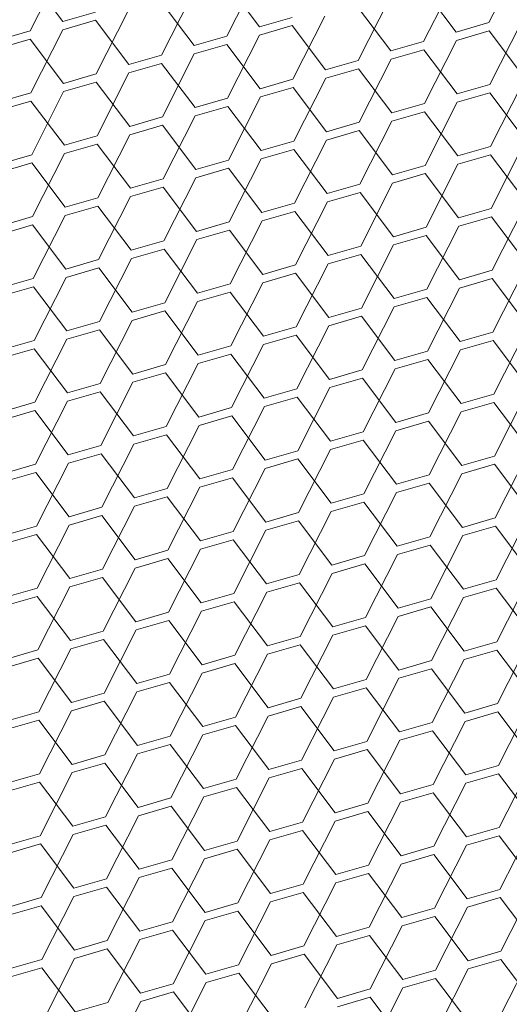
# Model space of a CAD drawing. Header units: millimetres. Extents: x 3925 to 5043, y -86 to 778.
# Tile 417 of 439: x 4965.54 to 4968.87, y 537.15 to 543.85. Entities that reach past the tile are written whole.
import ezdxf

# ---------------------------------------------------------------- set-up
doc = ezdxf.new("R2010")
doc.units = ezdxf.units.MM
doc.header["$LTSCALE"] = 46.255
doc.layers.add('H30K-DUST-FIDXF_CONTINUOUS_LINE', color=7, linetype='CONTINUOUS')

msp = doc.modelspace()

# ---------------------------------------------------------------- linework, layer by layer
at = {"layer": 'H30K-DUST-FIDXF_CONTINUOUS_LINE', "color": 7, "linetype": 'Continuous', "lineweight": 0}
for p, q in [((4968.7287, 543.825), (4968.946, 544.2537)), ((4965.6117, 543.769), (4965.8289, 544.1977)), ((4966.9483, 543.7329), (4967.1656, 544.1616)), ((4965.8336, 543.8332), (4965.607, 544.1336)), ((4967.1702, 543.797), (4966.9437, 544.0974)), ((4968.285, 543.6968), (4968.5022, 544.1254)), ((4966.5045, 543.6046), (4966.7218, 544.0333)), ((4968.5068, 543.7609), (4968.2803, 544.0613)), ((4966.7264, 543.6688), (4966.4999, 543.9692)), ((4967.8412, 543.5685), (4968.0585, 543.9972)), ((4965.8336, 543.8332), (4966.0554, 543.8973)), ((4966.0608, 543.4764), (4966.278, 543.905)), ((4968.0631, 543.6326), (4967.8366, 543.933)), ((4966.0562, 543.8409), (4965.8343, 543.7768)), ((4966.2827, 543.5405), (4966.0562, 543.8409)), ((4967.1702, 543.797), (4967.3921, 543.8612)), ((4967.3974, 543.4402), (4967.6147, 543.8689)), ((4968.5068, 543.7609), (4968.7287, 543.825)), ((4968.7341, 543.4041), (4968.9513, 543.8328)), ((4965.3898, 543.7049), (4965.6117, 543.769)), ((4965.617, 543.3481), (4965.8343, 543.7768)), ((4967.3928, 543.8048), (4967.1709, 543.7406)), ((4967.6193, 543.5044), (4967.3928, 543.8048)), ((4968.7294, 543.7686), (4968.5076, 543.7045)), ((4968.9559, 543.4682), (4968.7294, 543.7686)), ((4965.6124, 543.7126), (4965.3905, 543.6485)), ((4965.8389, 543.4122), (4965.6124, 543.7126)), ((4966.7264, 543.6688), (4966.9483, 543.7329)), ((4966.949, 543.6765), (4966.7271, 543.6124)), ((4967.1755, 543.3761), (4966.949, 543.6765)), ((4966.9536, 543.312), (4967.1709, 543.7406)), ((4968.0631, 543.6326), (4968.285, 543.6968)), ((4968.2903, 543.2758), (4968.5076, 543.7045)), ((4966.5099, 543.1837), (4966.7271, 543.6124)), ((4968.2857, 543.6404), (4968.0638, 543.5762)), ((4968.5122, 543.34), (4968.2857, 543.6404)), ((4966.2827, 543.5405), (4966.5045, 543.6046)), ((4966.5053, 543.5482), (4966.2834, 543.4841)), ((4966.7318, 543.2478), (4966.5053, 543.5482)), ((4967.6193, 543.5044), (4967.8412, 543.5685)), ((4967.8465, 543.1476), (4968.0638, 543.5762)), ((4965.8389, 543.4122), (4966.0608, 543.4764)), ((4966.0661, 543.0554), (4966.2834, 543.4841)), ((4967.8419, 543.5121), (4967.62, 543.448)), ((4968.0684, 543.2117), (4967.8419, 543.5121)), ((4966.0615, 543.42), (4965.8396, 543.3558)), ((4966.288, 543.1196), (4966.0615, 543.42)), ((4967.1755, 543.3761), (4967.3974, 543.4402)), ((4967.4027, 543.0193), (4967.62, 543.448)), ((4968.7394, 542.9832), (4968.9567, 543.4118)), ((4965.3951, 543.284), (4965.617, 543.3481)), ((4965.6223, 542.9272), (4965.8396, 543.3558)), ((4967.3981, 543.3838), (4967.1762, 543.3197)), ((4967.6246, 543.0834), (4967.3981, 543.3838)), ((4968.5122, 543.34), (4968.7341, 543.4041)), ((4968.7348, 543.3477), (4968.5129, 543.2836)), ((4968.9613, 543.0473), (4968.7348, 543.3477)), ((4965.6177, 543.2917), (4965.3958, 543.2276)), ((4965.8442, 542.9913), (4965.6177, 543.2917)), ((4966.7318, 543.2478), (4966.9536, 543.312)), ((4966.959, 542.891), (4967.1762, 543.3197)), ((4968.0684, 543.2117), (4968.2903, 543.2758)), ((4968.2956, 542.8549), (4968.5129, 543.2836)), ((4966.9544, 543.2556), (4966.7325, 543.1914)), ((4967.1809, 542.9552), (4966.9544, 543.2556)), ((4968.291, 543.2194), (4968.0691, 543.1553)), ((4968.5175, 542.919), (4968.291, 543.2194)), ((4966.288, 543.1196), (4966.5099, 543.1837)), ((4966.5152, 542.7628), (4966.7325, 543.1914)), ((4967.6246, 543.0834), (4967.8465, 543.1476)), ((4967.8518, 542.7266), (4968.0691, 543.1553)), ((4966.5106, 543.1273), (4966.2887, 543.0632)), ((4966.7371, 542.8269), (4966.5106, 543.1273)), ((4967.8472, 543.0912), (4967.6253, 543.027)), ((4968.0737, 542.7908), (4967.8472, 543.0912)), ((4965.8442, 542.9913), (4966.0661, 543.0554)), ((4966.0714, 542.6345), (4966.2887, 543.0632)), ((4967.1809, 542.9552), (4967.4027, 543.0193)), ((4967.4081, 542.5984), (4967.6253, 543.027)), ((4966.0668, 542.999), (4965.8449, 542.9349)), ((4966.2933, 542.6986), (4966.0668, 542.999)), ((4967.4035, 542.9629), (4967.1816, 542.8988)), ((4967.63, 542.6625), (4967.4035, 542.9629)), ((4968.5175, 542.919), (4968.7394, 542.9832)), ((4968.7447, 542.5622), (4968.962, 542.9909)), ((4965.4004, 542.863), (4965.6223, 542.9272)), ((4965.6277, 542.5062), (4965.8449, 542.9349)), ((4966.7371, 542.8269), (4966.959, 542.891)), ((4966.9643, 542.4701), (4967.1816, 542.8988)), ((4968.7401, 542.9268), (4968.5182, 542.8626)), ((4968.9666, 542.6264), (4968.7401, 542.9268)), ((4965.623, 542.8708), (4965.4012, 542.8066)), ((4965.8495, 542.5704), (4965.623, 542.8708)), ((4966.9597, 542.8346), (4966.7378, 542.7705)), ((4967.1862, 542.5342), (4966.9597, 542.8346)), ((4968.0737, 542.7908), (4968.2956, 542.8549)), ((4968.301, 542.434), (4968.5182, 542.8626)), ((4966.2933, 542.6986), (4966.5152, 542.7628)), ((4966.5205, 542.3418), (4966.7378, 542.7705)), ((4968.2963, 542.7985), (4968.0744, 542.7344)), ((4968.5228, 542.4981), (4968.2963, 542.7985)), ((4966.5159, 542.7064), (4966.294, 542.6422)), ((4966.7424, 542.406), (4966.5159, 542.7064)), ((4967.63, 542.6625), (4967.8518, 542.7266)), ((4967.8572, 542.3057), (4968.0744, 542.7344)), ((4965.8495, 542.5704), (4966.0714, 542.6345)), ((4966.0768, 542.2136), (4966.294, 542.6422)), ((4967.4134, 542.1774), (4967.6307, 542.6061)), ((4967.8526, 542.6702), (4967.6307, 542.6061)), ((4968.0791, 542.3698), (4967.8526, 542.6702)), ((4966.0721, 542.5781), (4965.8503, 542.514)), ((4966.2986, 542.2777), (4966.0721, 542.5781)), ((4967.1862, 542.5342), (4967.4081, 542.5984)), ((4967.4088, 542.542), (4967.1869, 542.4778)), ((4967.6353, 542.2416), (4967.4088, 542.542)), ((4968.5228, 542.4981), (4968.7447, 542.5622)), ((4968.7501, 542.1413), (4968.9673, 542.57)), ((4965.4058, 542.4421), (4965.6277, 542.5062)), ((4965.633, 542.0853), (4965.8503, 542.514)), ((4966.7424, 542.406), (4966.9643, 542.4701)), ((4966.9696, 542.0492), (4967.1869, 542.4778)), ((4968.7454, 542.5058), (4968.5236, 542.4417)), ((4968.9719, 542.2054), (4968.7454, 542.5058)), ((4965.6284, 542.4498), (4965.4065, 542.3857)), ((4965.8549, 542.1494), (4965.6284, 542.4498)), ((4966.965, 542.4137), (4966.7431, 542.3496)), ((4967.1915, 542.1133), (4966.965, 542.4137)), ((4968.0791, 542.3698), (4968.301, 542.434)), ((4968.3063, 542.013), (4968.5236, 542.4417)), ((4966.2986, 542.2777), (4966.5205, 542.3418)), ((4966.5259, 541.9209), (4966.7431, 542.3496)), ((4968.3017, 542.3776), (4968.0798, 542.3134)), ((4968.5282, 542.0772), (4968.3017, 542.3776)), ((4966.5212, 542.2855), (4966.2994, 542.2213)), ((4966.7477, 541.985), (4966.5212, 542.2855)), ((4967.6353, 542.2416), (4967.8572, 542.3057)), ((4967.8625, 541.8848), (4968.0798, 542.3134)), ((4965.8549, 542.1494), (4966.0768, 542.2136)), ((4966.0821, 541.7926), (4966.2994, 542.2213)), ((4967.8579, 542.2493), (4967.636, 542.1852)), ((4968.0844, 541.9489), (4967.8579, 542.2493)), ((4966.0775, 542.1572), (4965.8556, 542.0931)), ((4966.304, 541.8568), (4966.0775, 542.1572)), ((4967.1915, 542.1133), (4967.4134, 542.1774)), ((4967.4187, 541.7565), (4967.636, 542.1852)), ((4968.5282, 542.0772), (4968.7501, 542.1413)), ((4968.7554, 541.7204), (4968.9727, 542.1491)), ((4965.4111, 542.0212), (4965.633, 542.0853)), ((4965.6383, 541.6644), (4965.8556, 542.0931)), ((4967.4141, 542.1211), (4967.1922, 542.0569)), ((4967.6406, 541.8206), (4967.4141, 542.1211)), ((4968.7508, 542.0849), (4968.5289, 542.0208)), ((4968.9773, 541.7845), (4968.7508, 542.0849)), ((4965.6337, 542.0289), (4965.4118, 541.9648)), ((4965.8602, 541.7285), (4965.6337, 542.0289)), ((4966.7477, 541.985), (4966.9696, 542.0492)), ((4966.975, 541.6283), (4967.1922, 542.0569)), ((4968.0844, 541.9489), (4968.3063, 542.013)), ((4968.3116, 541.5921), (4968.5289, 542.0208)), ((4966.9704, 541.9928), (4966.7485, 541.9287)), ((4967.1969, 541.6924), (4966.9704, 541.9928)), ((4968.307, 541.9567), (4968.0851, 541.8925)), ((4968.5335, 541.6562), (4968.307, 541.9567)), ((4966.304, 541.8568), (4966.5259, 541.9209)), ((4966.5312, 541.5), (4966.7485, 541.9287)), ((4967.6406, 541.8206), (4967.8625, 541.8848)), ((4967.8678, 541.4639), (4968.0851, 541.8925)), ((4966.0874, 541.3717), (4966.3047, 541.8004)), ((4966.5266, 541.8645), (4966.3047, 541.8004)), ((4966.7531, 541.5641), (4966.5266, 541.8645)), ((4967.8632, 541.8284), (4967.6413, 541.7643)), ((4968.0897, 541.528), (4967.8632, 541.8284)), ((4965.8602, 541.7285), (4966.0821, 541.7926)), ((4966.0828, 541.7363), (4965.8609, 541.6721)), ((4966.3093, 541.4359), (4966.0828, 541.7363)), ((4967.1969, 541.6924), (4967.4187, 541.7565)), ((4967.4241, 541.3356), (4967.6413, 541.7643)), ((4965.6437, 541.2435), (4965.8609, 541.6721)), ((4967.4195, 541.7001), (4967.1976, 541.636)), ((4967.646, 541.3997), (4967.4195, 541.7001)), ((4968.5335, 541.6562), (4968.7554, 541.7204)), ((4968.7607, 541.2995), (4968.978, 541.7281)), ((4965.4164, 541.6003), (4965.6383, 541.6644)), ((4965.639, 541.608), (4965.4171, 541.5439)), ((4965.8655, 541.3076), (4965.639, 541.608)), ((4966.7531, 541.5641), (4966.975, 541.6283)), ((4966.9803, 541.2073), (4967.1976, 541.636)), ((4968.3169, 541.1712), (4968.5342, 541.5999)), ((4968.7561, 541.664), (4968.5342, 541.5999)), ((4968.9826, 541.3636), (4968.7561, 541.664)), ((4966.9757, 541.5719), (4966.7538, 541.5077)), ((4967.2022, 541.2715), (4966.9757, 541.5719)), ((4968.0897, 541.528), (4968.3116, 541.5921)), ((4968.3123, 541.5357), (4968.0904, 541.4716)), ((4968.5388, 541.2353), (4968.3123, 541.5357)), ((4966.3093, 541.4359), (4966.5312, 541.5)), ((4966.5365, 541.0791), (4966.7538, 541.5077)), ((4967.8732, 541.0429), (4968.0904, 541.4716)), ((4966.5319, 541.4436), (4966.31, 541.3795)), ((4966.7584, 541.1432), (4966.5319, 541.4436)), ((4967.646, 541.3997), (4967.8678, 541.4639)), ((4967.8686, 541.4075), (4967.6467, 541.3433)), ((4968.0951, 541.1071), (4967.8686, 541.4075)), ((4965.8655, 541.3076), (4966.0874, 541.3717)), ((4966.0928, 540.9508), (4966.31, 541.3795)), ((4967.2022, 541.2715), (4967.4241, 541.3356)), ((4967.4294, 540.9147), (4967.6467, 541.3433)), ((4966.0881, 541.3153), (4965.8663, 541.2512)), ((4966.3146, 541.0149), (4966.0881, 541.3153)), ((4967.4248, 541.2792), (4967.2029, 541.2151)), ((4967.6513, 540.9788), (4967.4248, 541.2792)), ((4968.5388, 541.2353), (4968.7607, 541.2995)), ((4968.766, 540.8785), (4968.9833, 541.3072)), ((4965.4218, 541.1793), (4965.6437, 541.2435)), ((4965.649, 540.8225), (4965.8663, 541.2512)), ((4966.7584, 541.1432), (4966.9803, 541.2073)), ((4966.9856, 540.7864), (4967.2029, 541.2151)), ((4968.7614, 541.2431), (4968.5395, 541.1789)), ((4968.9879, 540.9427), (4968.7614, 541.2431)), ((4965.6444, 541.1871), (4965.4225, 541.1229)), ((4965.8709, 540.8867), (4965.6444, 541.1871)), ((4966.981, 541.1509), (4966.7591, 541.0868)), ((4967.2075, 540.8505), (4966.981, 541.1509)), ((4968.0951, 541.1071), (4968.3169, 541.1712)), ((4968.3223, 540.7503), (4968.5395, 541.1789)), ((4966.3146, 541.0149), (4966.5365, 541.0791)), ((4966.5419, 540.6581), (4966.7591, 541.0868)), ((4968.3177, 541.1148), (4968.0958, 541.0507)), ((4968.5442, 540.8144), (4968.3177, 541.1148)), ((4966.5372, 541.0227), (4966.3154, 540.9585)), ((4966.7637, 540.7223), (4966.5372, 541.0227)), ((4967.6513, 540.9788), (4967.8732, 541.0429)), ((4967.8785, 540.622), (4968.0958, 541.0507)), ((4965.8709, 540.8867), (4966.0928, 540.9508)), ((4966.0981, 540.5299), (4966.3154, 540.9585)), ((4967.8739, 540.9865), (4967.652, 540.9224)), ((4968.1004, 540.6861), (4967.8739, 540.9865)), ((4966.0935, 540.8944), (4965.8716, 540.8303)), ((4966.32, 540.594), (4966.0935, 540.8944)), ((4967.2075, 540.8505), (4967.4294, 540.9147)), ((4967.4347, 540.4937), (4967.652, 540.9224)), ((4968.5442, 540.8144), (4968.766, 540.8785)), ((4968.7714, 540.4576), (4968.9886, 540.8863)), ((4965.4271, 540.7584), (4965.649, 540.8225)), ((4965.6543, 540.4016), (4965.8716, 540.8303)), ((4967.4301, 540.8583), (4967.2082, 540.7941)), ((4967.6566, 540.5579), (4967.4301, 540.8583)), ((4968.7668, 540.8221), (4968.5449, 540.758)), ((4968.9933, 540.5217), (4968.7668, 540.8221)), ((4965.6497, 540.7661), (4965.4278, 540.702)), ((4965.8762, 540.4657), (4965.6497, 540.7661)), ((4966.7637, 540.7223), (4966.9856, 540.7864)), ((4966.9863, 540.73), (4966.7645, 540.6659)), ((4967.2128, 540.4296), (4966.9863, 540.73)), ((4966.991, 540.3655), (4967.2082, 540.7941)), ((4968.1004, 540.6861), (4968.3223, 540.7503)), ((4968.3276, 540.3293), (4968.5449, 540.758)), ((4966.5472, 540.2372), (4966.7645, 540.6659)), ((4968.323, 540.6939), (4968.1011, 540.6297)), ((4968.5495, 540.3935), (4968.323, 540.6939)), ((4966.32, 540.594), (4966.5419, 540.6581)), ((4966.5426, 540.6017), (4966.3207, 540.5376)), ((4966.7691, 540.3013), (4966.5426, 540.6017)), ((4967.6566, 540.5579), (4967.8785, 540.622)), ((4967.8838, 540.2011), (4968.1011, 540.6297)), ((4965.8762, 540.4657), (4966.0981, 540.5299)), ((4966.1034, 540.1089), (4966.3207, 540.5376)), ((4967.8792, 540.5656), (4967.6573, 540.5015)), ((4968.1057, 540.2652), (4967.8792, 540.5656)), ((4966.0988, 540.4735), (4965.8769, 540.4093)), ((4966.3253, 540.1731), (4966.0988, 540.4735)), ((4967.2128, 540.4296), (4967.4347, 540.4937)), ((4967.4401, 540.0728), (4967.6573, 540.5015)), ((4968.7767, 540.0367), (4968.994, 540.4653)), ((4965.4324, 540.3375), (4965.6543, 540.4016)), ((4965.6596, 539.9807), (4965.8769, 540.4093)), ((4967.4354, 540.4373), (4967.2136, 540.3732)), ((4967.6619, 540.1369), (4967.4354, 540.4373)), ((4968.5495, 540.3935), (4968.7714, 540.4576)), ((4968.7721, 540.4012), (4968.5502, 540.3371)), ((4968.9986, 540.1008), (4968.7721, 540.4012)), ((4965.655, 540.3452), (4965.4331, 540.2811)), ((4965.8815, 540.0448), (4965.655, 540.3452)), ((4966.7691, 540.3013), (4966.991, 540.3655)), ((4966.9963, 539.9445), (4967.2136, 540.3732)), ((4968.1057, 540.2652), (4968.3276, 540.3293)), ((4968.3329, 539.9084), (4968.5502, 540.3371)), ((4966.9917, 540.3091), (4966.7698, 540.2449)), ((4967.2182, 540.0087), (4966.9917, 540.3091)), ((4968.3283, 540.2729), (4968.1064, 540.2088)), ((4968.5548, 539.9725), (4968.3283, 540.2729)), ((4966.3253, 540.1731), (4966.5472, 540.2372)), ((4966.5525, 539.8163), (4966.7698, 540.2449)), ((4967.6619, 540.1369), (4967.8838, 540.2011)), ((4967.8892, 539.7801), (4968.1064, 540.2088)), ((4966.5479, 540.1808), (4966.326, 540.1167)), ((4966.7744, 539.8804), (4966.5479, 540.1808)), ((4967.8845, 540.1447), (4967.6627, 540.0805)), ((4968.1111, 539.8443), (4967.8845, 540.1447)), ((4965.8815, 540.0448), (4966.1034, 540.1089)), ((4966.1087, 539.688), (4966.326, 540.1167)), ((4967.2182, 540.0087), (4967.4401, 540.0728)), ((4967.4454, 539.6519), (4967.6627, 540.0805)), ((4966.1041, 540.0525), (4965.8822, 539.9884)), ((4966.3306, 539.7521), (4966.1041, 540.0525)), ((4967.4408, 540.0164), (4967.2189, 539.9523)), ((4967.6673, 539.716), (4967.4408, 540.0164)), ((4968.5548, 539.9725), (4968.7767, 540.0367)), ((4968.782, 539.6157), (4968.9993, 540.0444)), ((4965.4378, 539.9165), (4965.6596, 539.9807)), ((4965.665, 539.5597), (4965.8822, 539.9884)), ((4966.7744, 539.8804), (4966.9963, 539.9445)), ((4967.0016, 539.5236), (4967.2189, 539.9523)), ((4968.7774, 539.9803), (4968.5555, 539.9161)), ((4969.0039, 539.6799), (4968.7774, 539.9803)), ((4965.6604, 539.9243), (4965.4385, 539.8601)), ((4965.8869, 539.6239), (4965.6604, 539.9243)), ((4966.997, 539.8881), (4966.7751, 539.824)), ((4967.2235, 539.5877), (4966.997, 539.8881)), ((4968.1111, 539.8443), (4968.3329, 539.9084)), ((4968.3383, 539.4875), (4968.5555, 539.9161)), ((4966.3306, 539.7521), (4966.5525, 539.8163)), ((4966.5579, 539.3953), (4966.7751, 539.824)), ((4968.3337, 539.852), (4968.1118, 539.7879)), ((4968.5602, 539.5516), (4968.3337, 539.852)), ((4966.5532, 539.7599), (4966.3313, 539.6957)), ((4966.7797, 539.4595), (4966.5532, 539.7599)), ((4967.6673, 539.716), (4967.8892, 539.7801)), ((4967.8945, 539.3592), (4968.1118, 539.7879)), ((4965.8869, 539.6239), (4966.1087, 539.688)), ((4966.1141, 539.2671), (4966.3313, 539.6957)), ((4967.4507, 539.2309), (4967.668, 539.6596)), ((4967.8899, 539.7237), (4967.668, 539.6596)), ((4968.1164, 539.4233), (4967.8899, 539.7237)), ((4966.1095, 539.6316), (4965.8876, 539.5675)), ((4966.336, 539.3312), (4966.1095, 539.6316)), ((4967.2235, 539.5877), (4967.4454, 539.6519)), ((4967.4461, 539.5955), (4967.2242, 539.5313)), ((4967.6726, 539.2951), (4967.4461, 539.5955)), ((4968.5602, 539.5516), (4968.782, 539.6157)), ((4968.7874, 539.1948), (4969.0046, 539.6235)), ((4965.4431, 539.4956), (4965.665, 539.5597)), ((4965.6703, 539.1388), (4965.8876, 539.5675)), ((4967.007, 539.1027), (4967.2242, 539.5313)), ((4968.7828, 539.5593), (4968.5609, 539.4952)), ((4969.0093, 539.2589), (4968.7828, 539.5593)), ((4965.6657, 539.5033), (4965.4438, 539.4392)), ((4965.8922, 539.2029), (4965.6657, 539.5033)), ((4966.7797, 539.4595), (4967.0016, 539.5236)), ((4967.0023, 539.4672), (4966.7805, 539.4031)), ((4967.2288, 539.1668), (4967.0023, 539.4672)), ((4968.1164, 539.4233), (4968.3383, 539.4875)), ((4968.3436, 539.0665), (4968.5609, 539.4952)), ((4966.336, 539.3312), (4966.5579, 539.3953)), ((4966.5632, 538.9744), (4966.7805, 539.4031)), ((4968.339, 539.4311), (4968.1171, 539.3669)), ((4968.5655, 539.1307), (4968.339, 539.4311)), ((4966.5586, 539.3389), (4966.3367, 539.2748)), ((4966.7851, 539.0385), (4966.5586, 539.3389)), ((4967.6726, 539.2951), (4967.8945, 539.3592)), ((4967.8998, 538.9383), (4968.1171, 539.3669)), ((4965.8922, 539.2029), (4966.1141, 539.2671)), ((4966.1194, 538.8461), (4966.3367, 539.2748)), ((4967.8952, 539.3028), (4967.6733, 539.2387)), ((4968.1217, 539.0024), (4967.8952, 539.3028)), ((4966.1148, 539.2107), (4965.8929, 539.1465)), ((4966.3413, 538.9103), (4966.1148, 539.2107)), ((4967.2288, 539.1668), (4967.4507, 539.2309)), ((4967.4561, 538.81), (4967.6733, 539.2387)), ((4968.5655, 539.1307), (4968.7874, 539.1948)), ((4968.7927, 538.7739), (4969.01, 539.2025)), ((4965.4484, 539.0747), (4965.6703, 539.1388)), ((4965.6756, 538.7179), (4965.8929, 539.1465)), ((4967.4514, 539.1745), (4967.2296, 539.1104)), ((4967.6779, 538.8741), (4967.4514, 539.1745)), ((4968.7881, 539.1384), (4968.5662, 539.0743)), ((4969.0146, 538.838), (4968.7881, 539.1384)), ((4965.671, 539.0824), (4965.4491, 539.0183)), ((4965.8975, 538.782), (4965.671, 539.0824)), ((4966.7851, 539.0385), (4967.007, 539.1027)), ((4967.0123, 538.6817), (4967.2296, 539.1104)), ((4968.1217, 539.0024), (4968.3436, 539.0665)), ((4968.3489, 538.6456), (4968.5662, 539.0743)), ((4967.0077, 539.0463), (4966.7858, 538.9821)), ((4967.2342, 538.7459), (4967.0077, 539.0463)), ((4968.3443, 539.0101), (4968.1224, 538.946)), ((4968.5708, 538.7097), (4968.3443, 539.0101)), ((4966.3413, 538.9103), (4966.5632, 538.9744)), ((4966.5685, 538.5535), (4966.7858, 538.9821)), ((4967.6779, 538.8741), (4967.8998, 538.9383)), ((4967.9052, 538.5173), (4968.1224, 538.946)), ((4966.5639, 538.918), (4966.342, 538.8539)), ((4966.7904, 538.6176), (4966.5639, 538.918)), ((4967.9005, 538.8819), (4967.6787, 538.8177)), ((4968.127, 538.5815), (4967.9005, 538.8819)), ((4965.8975, 538.782), (4966.1194, 538.8461)), ((4966.1201, 538.7897), (4965.8982, 538.7256)), ((4966.3466, 538.4893), (4966.1201, 538.7897)), ((4966.1247, 538.4252), (4966.342, 538.8539)), ((4967.2342, 538.7459), (4967.4561, 538.81)), ((4967.4614, 538.3891), (4967.6787, 538.8177)), ((4965.681, 538.2969), (4965.8982, 538.7256)), ((4967.4568, 538.7536), (4967.2349, 538.6895)), ((4967.6833, 538.4532), (4967.4568, 538.7536)), ((4968.5708, 538.7097), (4968.7927, 538.7739)), ((4968.798, 538.3529), (4969.0153, 538.7816)), ((4965.4538, 538.6537), (4965.6756, 538.7179)), ((4965.6764, 538.6615), (4965.4545, 538.5973)), ((4965.9029, 538.3611), (4965.6764, 538.6615)), ((4966.7904, 538.6176), (4967.0123, 538.6817)), ((4967.0176, 538.2608), (4967.2349, 538.6895)), ((4968.7934, 538.7175), (4968.5715, 538.6533)), ((4969.0199, 538.4171), (4968.7934, 538.7175)), ((4967.013, 538.6253), (4966.7911, 538.5612)), ((4967.2395, 538.3249), (4967.013, 538.6253)), ((4968.127, 538.5815), (4968.3489, 538.6456)), ((4968.3496, 538.5892), (4968.1278, 538.5251)), ((4968.5761, 538.2888), (4968.3496, 538.5892)), ((4968.3543, 538.2247), (4968.5715, 538.6533)), ((4966.3466, 538.4893), (4966.5685, 538.5535)), ((4966.5738, 538.1325), (4966.7911, 538.5612)), ((4967.9105, 538.0964), (4968.1278, 538.5251)), ((4966.5692, 538.4971), (4966.3473, 538.4329)), ((4966.7957, 538.1967), (4966.5692, 538.4971)), ((4967.6833, 538.4532), (4967.9052, 538.5173)), ((4967.9059, 538.4609), (4967.684, 538.3968)), ((4968.1324, 538.1605), (4967.9059, 538.4609)), ((4965.9029, 538.3611), (4966.1247, 538.4252)), ((4966.1301, 538.0043), (4966.3473, 538.4329)), ((4967.2395, 538.3249), (4967.4614, 538.3891)), ((4967.4667, 537.9681), (4967.684, 538.3968)), ((4966.1255, 538.3688), (4965.9036, 538.3047)), ((4966.352, 538.0684), (4966.1255, 538.3688)), ((4967.4621, 538.3327), (4967.2402, 538.2685)), ((4967.6886, 538.0323), (4967.4621, 538.3327)), ((4968.5761, 538.2888), (4968.798, 538.3529)), ((4968.8034, 537.932), (4969.0206, 538.3607)), ((4965.4591, 538.2328), (4965.681, 538.2969)), ((4965.6863, 537.876), (4965.9036, 538.3047)), ((4966.7957, 538.1967), (4967.0176, 538.2608)), ((4967.0229, 537.8399), (4967.2402, 538.2685)), ((4968.7987, 538.2965), (4968.5769, 538.2324)), ((4969.0253, 537.9961), (4968.7987, 538.2965)), ((4965.6817, 538.2406), (4965.4598, 538.1764)), ((4965.9082, 537.9401), (4965.6817, 538.2406)), ((4967.0183, 538.2044), (4966.7964, 538.1403)), ((4967.2448, 537.904), (4967.0183, 538.2044)), ((4968.1324, 538.1605), (4968.3543, 538.2247)), ((4968.3596, 537.8037), (4968.5769, 538.2324)), ((4966.352, 538.0684), (4966.5738, 538.1325)), ((4966.5792, 537.7116), (4966.7964, 538.1403)), ((4968.355, 538.1683), (4968.1331, 538.1042)), ((4968.5815, 537.8679), (4968.355, 538.1683)), ((4966.5746, 538.0762), (4966.3527, 538.012)), ((4966.8011, 537.7757), (4966.5746, 538.0762)), ((4967.6886, 538.0323), (4967.9105, 538.0964)), ((4967.9158, 537.6755), (4968.1331, 538.1042)), ((4965.9082, 537.9401), (4966.1301, 538.0043)), ((4966.1354, 537.5833), (4966.3527, 538.012)), ((4967.9112, 538.04), (4967.6893, 537.9759)), ((4968.1377, 537.7396), (4967.9112, 538.04)), ((4966.1308, 537.9479), (4965.9089, 537.8838)), ((4966.3573, 537.6475), (4966.1308, 537.9479)), ((4967.2448, 537.904), (4967.4667, 537.9681)), ((4967.472, 537.5472), (4967.6893, 537.9759)), ((4968.5815, 537.8679), (4968.8034, 537.932)), ((4968.8087, 537.5111), (4969.026, 537.9398)), ((4965.4644, 537.8119), (4965.6863, 537.876)), ((4965.6916, 537.4551), (4965.9089, 537.8838)), ((4967.4674, 537.9118), (4967.2455, 537.8476)), ((4967.6939, 537.6113), (4967.4674, 537.9118)), ((4968.8041, 537.8756), (4968.5822, 537.8115)), ((4969.0306, 537.5752), (4968.8041, 537.8756)), ((4965.687, 537.8196), (4965.4651, 537.7555)), ((4965.9135, 537.5192), (4965.687, 537.8196)), ((4966.8011, 537.7757), (4967.0229, 537.8399)), ((4967.0283, 537.419), (4967.2455, 537.8476)), ((4968.1377, 537.7396), (4968.3596, 537.8037)), ((4968.3649, 537.3828), (4968.5822, 537.8115)), ((4966.5845, 537.2907), (4966.8018, 537.7194)), ((4967.0237, 537.7835), (4966.8018, 537.7194)), ((4967.2502, 537.4831), (4967.0237, 537.7835)), ((4968.3603, 537.7474), (4968.1384, 537.6832)), ((4968.5868, 537.447), (4968.3603, 537.7474)), ((4966.3573, 537.6475), (4966.5792, 537.7116)), ((4966.5799, 537.6552), (4966.358, 537.5911)), ((4966.8064, 537.3548), (4966.5799, 537.6552)), ((4967.6939, 537.6113), (4967.9158, 537.6755)), ((4967.9212, 537.2546), (4968.1384, 537.6832)), ((4965.9135, 537.5192), (4966.1354, 537.5833)), ((4966.1407, 537.1624), (4966.358, 537.5911)), ((4967.9165, 537.6191), (4967.6946, 537.555)), ((4968.143, 537.3187), (4967.9165, 537.6191)), ((4966.1361, 537.527), (4965.9142, 537.4628)), ((4966.3626, 537.2266), (4966.1361, 537.527)), ((4967.2502, 537.4831), (4967.472, 537.5472)), ((4967.4774, 537.1263), (4967.6946, 537.555)), ((4968.814, 537.0902), (4969.0313, 537.5188)), ((4965.4697, 537.391), (4965.6916, 537.4551)), ((4965.697, 537.0342), (4965.9142, 537.4628)), ((4967.4728, 537.4908), (4967.2509, 537.4267)), ((4967.6993, 537.1904), (4967.4728, 537.4908)), ((4968.5868, 537.447), (4968.8087, 537.5111)), ((4968.8094, 537.4547), (4968.5875, 537.3906)), ((4969.0359, 537.1543), (4968.8094, 537.4547)), ((4965.6923, 537.3987), (4965.4705, 537.3346)), ((4965.9188, 537.0983), (4965.6923, 537.3987)), ((4966.8064, 537.3548), (4967.0283, 537.419)), ((4967.0336, 536.998), (4967.2509, 537.4267)), ((4968.143, 537.3187), (4968.3649, 537.3828)), ((4968.3703, 536.9619), (4968.5875, 537.3906)), ((4967.029, 537.3626), (4966.8071, 537.2984)), ((4967.2555, 537.0622), (4967.029, 537.3626)), ((4968.3656, 537.3264), (4968.1438, 537.2623)), ((4968.5921, 537.026), (4968.3656, 537.3264)), ((4966.3626, 537.2266), (4966.5845, 537.2907)), ((4966.5898, 536.8698), (4966.8071, 537.2984)), ((4967.6993, 537.1904), (4967.9212, 537.2546)), ((4967.9265, 536.8336), (4968.1438, 537.2623)), ((4966.5852, 537.2343), (4966.3633, 537.1702)), ((4966.8117, 536.9339), (4966.5852, 537.2343)), ((4967.9219, 537.1982), (4967.7, 537.134)), ((4968.1484, 536.8978), (4967.9219, 537.1982)), ((4965.9188, 537.0983), (4966.1407, 537.1624)), ((4966.1461, 536.7415), (4966.3633, 537.1702))]:
    msp.add_line(p, q, dxfattribs=at)

doc.saveas('drawing.dxf')
